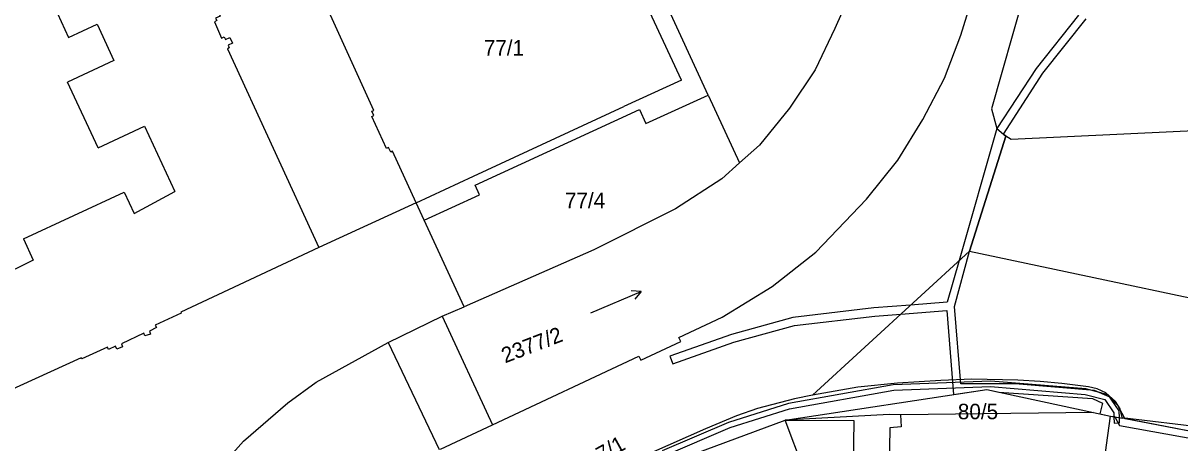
# Model space of a CAD drawing. Extents: x -869103 to -863415, y -1015889 to -1012477.
# Drawn here: x -866992.3 to -866865.2, y -1013842.4 to -1013796.3 of the extents above; entities that cross this region are included whole.
import ezdxf

# ---------------------------------------------------------------- set-up
doc = ezdxf.new("R2010")
doc.units = 0
for name, color, linetype in [('Hranice parcel', 7, 'Continuous'), ('Parcelní čísla', 7, 'Continuous'), ('Vnitřní kresba', 7, 'Continuous'), ('Věcná břemena k části', 7, 'Continuous'), ('Značky kultur', 7, 'Continuous')]:
    doc.layers.add(name, color=color, linetype=linetype)

msp = doc.modelspace()

# ---------------------------------------------------------------- linework, layer by layer
at = {"layer": 'Hranice parcel'}
for p, q in [((-866863.71, -1013727.16), (-866885.85, -1013805.7)), ((-866917, -1013804.19), (-866931.84, -1013771.99)), ((-866917, -1013804.19), (-866913.56, -1013811.64)), ((-866884.3, -1013808.73), (-866888.29, -1013821.36)), ((-866883.68, -1013809.08), (-866884.3, -1013808.73)), ((-866949.1, -1013816.06), (-866959.81, -1013820.97)), ((-866948.22, -1013817.97), (-866949.1, -1013816.06)), ((-866948.22, -1013817.97), (-866942.14, -1013815.17)), ((-866943.85, -1013827.49), (-866948.22, -1013817.97)), ((-866905.55, -1013837.19), (-866888.29, -1013821.36)), ((-866978.33, -1013830.48), (-866978.94, -1013830.69)), ((-866924.42, -1013833.37), (-866920.02, -1013831.3)), ((-866981.39, -1013831.87), (-866982.03, -1013832.14)), ((-866918.33, -1013843.59), (-866908.54, -1013839.94)), ((-866874.65, -1013839.1), (-866895.86, -1013839.37)), ((-866874.65, -1013839.1), (-866872.78, -1013839.5)), ((-866872.78, -1013839.5), (-866871.46, -1013839.75)), ((-866871.46, -1013839.75), (-866871.48, -1013839.66)), ((-866871.48, -1013839.66), (-866794.23, -1013849.03))]:
    msp.add_line(p, q, dxfattribs=at)
for points in [[(-866896.16, -1013811.35), (-866893.4, -1013806.89), (-866891.02, -1013802.33), (-866889.22, -1013797.62), (-866887.76, -1013792.83), (-866886.35, -1013788.03), (-866884.89, -1013783.24), (-866875.18, -1013749.6), (-866861.37, -1013702.5), (-866861.06, -1013700.68), (-866859.54, -1013695.2), (-866858.68, -1013691.98)], [(-866985.21, -1013765.98), (-866971.77, -1013794.89), (-866971.58, -1013794.8), (-866971.45, -1013795.09), (-866970.97, -1013794.87), (-866970.68, -1013795.5), (-866971.16, -1013795.72), (-866971.03, -1013796.01), (-866971.3, -1013796.14), (-866970.51, -1013797.93), (-866970.22, -1013797.8), (-866970.09, -1013798.09), (-866969.6, -1013797.87), (-866969.32, -1013798.5), (-866969.8, -1013798.72), (-866969.67, -1013799.01), (-866969.86, -1013799.1), (-866959.81, -1013820.97)], [(-866898.27, -1013782.66), (-866901.06, -1013792.32), (-866903.07, -1013796.89)], [(-866949.1, -1013816.06), (-866951.71, -1013810.37), (-866951.91, -1013810.46), (-866952.15, -1013809.97), (-866952.37, -1013810.07), (-866954, -1013806.56), (-866953.78, -1013806.46), (-866953.99, -1013805.97), (-866953.78, -1013805.88), (-866959.09, -1013794.18), (-866959.83, -1013792.55), (-866956.06, -1013790.84), (-866956.48, -1013789.92)], [(-866903.07, -1013796.89), (-866905.23, -1013801.41), (-866908.08, -1013805.64), (-866911.38, -1013809.69), (-866913.56, -1013811.64)], [(-866942.14, -1013815.17), (-866942.62, -1013814.11), (-866924.57, -1013805.78), (-866923.85, -1013807.34), (-866917, -1013804.19)], [(-866885.85, -1013805.7), (-866885.26, -1013807.87), (-866884.3, -1013808.73)], [(-866859.96, -1013806.74), (-866859.68, -1013807.93), (-866883.68, -1013809.08)], [(-866913.56, -1013811.64), (-866915.51, -1013813.39), (-866920.6, -1013816.7)], [(-866920.02, -1013831.3), (-866920.23, -1013830.85), (-866915.46, -1013828.61), (-866909.99, -1013825.25), (-866905.19, -1013821.49), (-866899.61, -1013815.64), (-866896.16, -1013811.35)], [(-866920.6, -1013816.7), (-866929.59, -1013821.22), (-866943.85, -1013827.49)], [(-866959.81, -1013820.97), (-866975, -1013828.06), (-866974.94, -1013828.2), (-866977.81, -1013829.49), (-866977.68, -1013829.76), (-866978.44, -1013830.16), (-866978.33, -1013830.48)], [(-866888.29, -1013821.36), (-866849.16, -1013829.66), (-866849.16, -1013830.46), (-866837.9, -1013832.52), (-866837.74, -1013831.91), (-866803.28, -1013838.8), (-866797.25, -1013839.15)], [(-867001.84, -1013994.63), (-867001.52, -1013994.62), (-867001.37, -1013987.72), (-867001.19, -1013982.57), (-867000.67, -1013979.27), (-866996.92, -1013955.01), (-866991.85, -1013922.31), (-866992.16, -1013922.27), (-866991.85, -1013920.08), (-866991.34, -1013920.12), (-866984.45, -1013873.99), (-866983.08, -1013867.97), (-866981.35, -1013862.9), (-866978.94, -1013857.22), (-866975.52, -1013851.23), (-866972.29, -1013846.94), (-866968.11, -1013842.28), (-866963.24, -1013838.04), (-866960.11, -1013835.79), (-866952.18, -1013831.41), (-866946.27, -1013828.5), (-866943.85, -1013827.49)], [(-866978.94, -1013830.69), (-866979.05, -1013830.37), (-866981.52, -1013831.56), (-866981.39, -1013831.87)], [(-866982.03, -1013832.14), (-866982.16, -1013831.83), (-866982.94, -1013832.18), (-866983.06, -1013831.91), (-866985.88, -1013833.22), (-866985.94, -1013833.08), (-867001.17, -1013840.01)], [(-866946.45, -1013843.13), (-866940.72, -1013840.48), (-866924.63, -1013832.92), (-866924.42, -1013833.37)], [(-866871.48, -1013839.66), (-866871.7, -1013838.72), (-866872.22, -1013837.9), (-866873.28, -1013836.96), (-866874.24, -1013836.51), (-866875.19, -1013836.3), (-866878.11, -1013835.93), (-866880.5, -1013835.7), (-866882.95, -1013835.56), (-866888.03, -1013835.46), (-866891.42, -1013835.58), (-866896.18, -1013835.9), (-866900.57, -1013836.34), (-866905.55, -1013837.19)], [(-866905.55, -1013837.19), (-866907.53, -1013837.59), (-866911.6, -1013838.67), (-866913.88, -1013839.48), (-866917.29, -1013840.9), (-866927.5, -1013845.43)], [(-866908.54, -1013839.94), (-866886.39, -1013836.58), (-866874.65, -1013839.1)], [(-866895.86, -1013839.37), (-866897.1, -1013839.32), (-866908.54, -1013839.94)], [(-866908.54, -1013839.94), (-866901, -1013840), (-866901.14, -1013850.04), (-866904.76, -1013850.03), (-866906.3, -1013850.64), (-866905.84, -1013851.88), (-866905.43, -1013853.3), (-866906.09, -1013854.65), (-866907.47, -1013855.06), (-866906.8, -1013861.53)], [(-866895.86, -1013839.37), (-866895.8, -1013840.69), (-866897.02, -1013840.8), (-866897.2, -1013849.77), (-866898.86, -1013850.97)], [(-866875.19, -1013857.41), (-866874.47, -1013851.74), (-866872.78, -1013839.5)], [(-866866.13, -1013864.59), (-866862.94, -1013841.39), (-866871.46, -1013839.75)]]:
    msp.add_lwpolyline(points, dxfattribs=at)
at = {"layer": 'Vnitřní kresba'}
for p, q in [((-866919.95, -1013802.55), (-866927.27, -1013786.67)), ((-866992.11, -1013787.41), (-866987.35, -1013797.86)), ((-866987.35, -1013797.86), (-866984.19, -1013796.39)), ((-866984.19, -1013796.39), (-866982.36, -1013800.39)), ((-866982.36, -1013800.39), (-866987.46, -1013802.76)), ((-866984.09, -1013810.01), (-866987.46, -1013802.76)), ((-866919.95, -1013802.55), (-866926.28, -1013805.47)), ((-866942.8, -1013813.11), (-866926.28, -1013805.47)), ((-866984.09, -1013810.01), (-866978.99, -1013807.63)), ((-866978.99, -1013807.63), (-866975.65, -1013814.8)), ((-866949.1, -1013816.06), (-866942.8, -1013813.11)), ((-866992.3, -1013820.01), (-866981.21, -1013814.88)), ((-866981.21, -1013814.88), (-866980.12, -1013817.23)), ((-866980.12, -1013817.23), (-866975.65, -1013814.8)), ((-866992.3, -1013820.01), (-866991.22, -1013822.35)), ((-866991.22, -1013822.35), (-866995.4, -1013824.42)), ((-866946.27, -1013828.5), (-866940.72, -1013840.48)), ((-866952.18, -1013831.41), (-866946.57, -1013843.19)), ((-866904.76, -1013850.03), (-866908.54, -1013839.94))]:
    msp.add_line(p, q, dxfattribs=at)
at = {"layer": 'Věcná břemena k části'}
for points in [[(-866876.29, -1013795.42), (-866880.94, -1013801.26), (-866885.26, -1013807.87), (-866889.4, -1013822.38), (-866890.72, -1013826.99), (-866894.76, -1013827.3), (-866898.78, -1013827.6), (-866907.69, -1013828.67), (-866914.46, -1013830.52), (-866921.21, -1013832.92), (-866920.91, -1013833.76), (-866914.2, -1013831.38), (-866907.51, -1013829.55), (-866898.7, -1013828.5), (-866895.83, -1013828.28), (-866890.78, -1013827.9), (-866890.03, -1013837.13), (-866886.39, -1013836.58), (-866885.07, -1013836.86), (-866874.76, -1013837.56), (-866873.64, -1013838.07), (-866873.96, -1013839.25), (-866872.78, -1013839.5), (-866872.32, -1013839.56), (-866872.3, -1013839.59), (-866871.78, -1013840.53), (-866863.04, -1013842.1)], [(-866862.94, -1013841.39), (-866871.15, -1013839.81), (-866871.22, -1013839.69), (-866871.97, -1013838.35), (-866872.94, -1013837.4), (-866874.52, -1013836.68), (-866883.27, -1013835.96), (-866889.23, -1013835.97), (-866889.91, -1013827.46), (-866888.29, -1013821.36), (-866884.3, -1013808.73), (-866884.55, -1013808.51), (-866880.22, -1013801.78), (-866875.45, -1013795.8)], [(-866921.83, -1013843.89), (-866914.59, -1013840.76), (-866908.05, -1013838.72), (-866896.6, -1013836.65), (-866885.96, -1013836.26), (-866875.57, -1013837.12), (-866873.41, -1013837.69), (-866872.42, -1013839.13), (-866872.4, -1013839.57), (-866872.38, -1013840.27), (-866871.78, -1013840.25), (-866871.8, -1013839.69), (-866871.82, -1013838.93), (-866873.05, -1013837.17), (-866875.47, -1013836.52), (-866885.94, -1013835.66), (-866896.66, -1013836.05), (-866908.19, -1013838.13), (-866914.79, -1013840.2), (-866922.07, -1013843.34)]]:
    msp.add_lwpolyline(points, dxfattribs=at)
at = {"layer": 'Značky kultur'}
for p, q in [((-866929.9, -1013828.13), (-866924.38, -1013825.79)), ((-866924.38, -1013825.79), (-866925.47, -1013825.71)), ((-866924.38, -1013825.79), (-866925.08, -1013826.63))]:
    msp.add_line(p, q, dxfattribs=at)

# ---------------------------------------------------------------- texts
at = {"layer": 'Parcelní čísla'}
for s, p in [('77/1', (-866941.68, -1013799.85)), ('77/4', (-866932.76, -1013816.64)), ('80/5', (-866889.56, -1013839.85))]:
    msp.add_text(s, height=1.7, dxfattribs=at).set_placement(p)
for s, rotation, p in [('2377/2', 21, (-866939.34, -1013833.71)), ('127/1', 29, (-866930.93, -1013845.84))]:
    msp.add_text(s, height=1.7, rotation=rotation, dxfattribs=at).set_placement(p)

doc.saveas('drawing.dxf')
